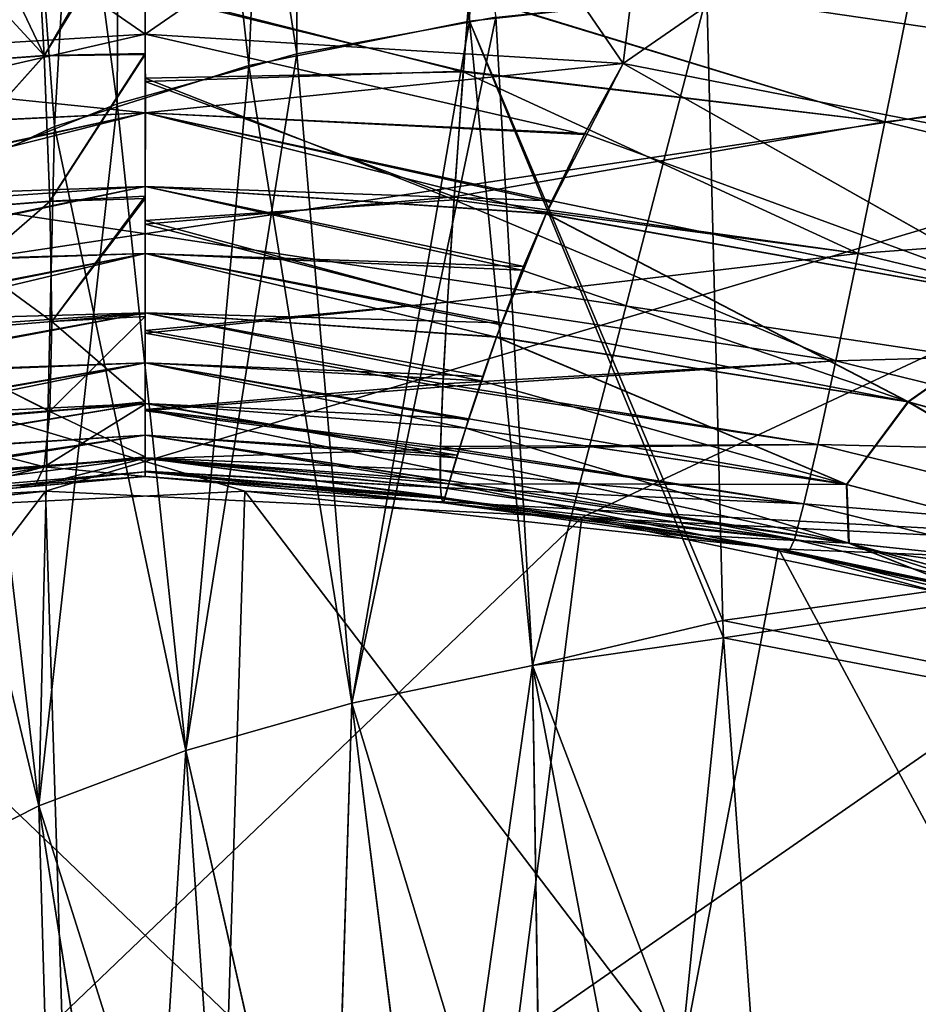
# Model space of a CAD drawing. Header units: metres. Extents: x -31 to 116, y -82 to 82.
# Tile 600 of 656: x -0.4 to 2.48, y 9.35 to 12.51. Entities that reach past the tile are written whole.
import ezdxf

# ---------------------------------------------------------------- set-up
doc = ezdxf.new("R2010")
doc.units = ezdxf.units.M
doc.layers.add('solid_80000000GA_10_1', color=7, linetype='CONTINUOUS')

msp = doc.modelspace()

# ---------------------------------------------------------------- linework, layer by layer
at = {"layer": 'solid_80000000GA_10_1'}
for points in [[(1.042107, 12.506246, -45.799316), (1.131919, 16.286356, -44.068001), (0.5, 16.15279, -43.80534)], [(1.042107, 12.506246, -45.799316), (1.805407, 12.591017, -45.99622), (1.131919, 16.286356, -44.068001)], [(0.487498, 12.400685, 45.552979), (-0.07115, 15.978861, 43.445126), (0.5, 16.160185, 43.801579)], [(0.332986, 12.363382, -45.465931), (0.5, 16.15279, -43.80534), (-0.07115, 15.971512, -43.44886)], [(0.332986, 12.363382, -45.465931), (1.042107, 12.506246, -45.799316), (0.5, 16.15279, -43.80534)], [(1.12712, 12.518915, 45.82888), (0.487498, 12.400685, 45.552979), (0.5, 16.160185, 43.801579)], [(-0.089912, 12.239778, 45.177486), (-0.564178, 15.755324, 43.005684), (-0.07115, 15.978861, 43.445126)], [(-0.291896, 12.167365, -45.008503), (-0.07115, 15.971512, -43.44886), (-0.564178, 15.748034, -43.009392)], [(-0.291896, 12.167365, -45.008503), (0.332986, 12.363382, -45.465931), (-0.07115, 15.971512, -43.44886)], [(0.487498, 12.400685, 45.552979), (-0.089912, 12.239778, 45.177486), (-0.07115, 15.978861, 43.445126)], [(-0.805816, 11.926123, -44.445541), (-0.291896, 12.167365, -45.008503), (-0.564178, 15.748034, -43.009392)], [(-0.089912, 12.239778, 45.177486), (-0.585309, 12.041821, 44.715534), (-0.564178, 15.755324, 43.005684)], [(0, 15.415252, 67.784035), (-12.6, 8.140638, 67.580978), (-12.6, 8.140638, 81.453682)], [(0, 15.415252, 81.302902), (0, 15.415252, 67.784035), (-12.6, 8.140638, 81.453682)], [(-1.262316, 14.686454, 81.548462), (0, 15.415252, 81.302902), (-12.6, 8.140638, 81.453682)], [(0, 15.415252, 67.784035), (-2.518871, 13.960981, 66.651321), (-12.6, 8.140638, 67.580978)], [(0, 15.415252, -67.784035), (-12.6, 8.140638, -67.580978), (-11.690118, 8.665959, -67.071724)], [(0, 15.415252, -81.302902), (-12.6, 8.140638, -81.453682), (-12.6, 8.140638, -67.580978)], [(0, 15.415252, -67.784035), (0, 15.415252, -81.302902), (-12.6, 8.140638, -67.580978)], [(-1.261851, 14.686722, -81.548378), (-12.6, 8.140638, -81.453682), (0, 15.415252, -81.302902)], [(0, 15.415252, -67.784035), (-11.690118, 8.665959, -67.071724), (-10.840557, 9.156453, -66.655121)], [(0, 15.415252, -67.784035), (-10.840557, 9.156453, -66.655121), (-2.518871, 13.960981, -66.651321)], [(12.6, 8.140638, 67.580978), (0, 15.415252, 67.784035), (0, 15.415252, 81.302902)], [(11.651099, 8.688487, 67.049789), (2.518857, 13.960989, 66.651329), (0, 15.415252, 67.784035)], [(12.6, 8.140638, 67.580978), (11.651099, 8.688487, 67.049789), (0, 15.415252, 67.784035)], [(1.261851, 14.686722, 81.548378), (12.6, 8.140638, 81.453682), (0, 15.415252, 81.302902)], [(12.6, 8.140638, 67.580978), (0, 15.415252, 81.302902), (12.6, 8.140638, 81.453682)], [(12.6, 8.140638, -81.453682), (1.262316, 14.686454, -81.548462), (0, 15.415252, -81.302902)], [(12.6, 8.140638, -81.453682), (0, 15.415252, -81.302902), (0, 15.415252, -67.784035)], [(12.6, 8.140638, -67.580978), (12.6, 8.140638, -81.453682), (0, 15.415252, -67.784035)], [(2.518857, 13.960989, -66.651329), (12.6, 8.140638, -67.580978), (0, 15.415252, -67.784035)], [(1.261851, 14.686722, 81.548378), (11.534207, 8.755975, 81.642868), (12.6, 8.140638, 81.453682)], [(1.261851, 14.686722, 81.548378), (2.492356, 13.97629, 81.746399), (11.534207, 8.755975, 81.642868)], [(11.53445, 8.755835, -81.64283), (2.492978, 13.975931, -81.74649), (1.262316, 14.686454, -81.548462)], [(12.6, 8.140638, -81.453682), (11.53445, 8.755835, -81.64283), (1.262316, 14.686454, -81.548462)], [(0, 12.464101, 63.869061), (-1.693192, 13.632355, 65.237106), (0, 14.60992, 65.99852)], [(0, 14.60992, -65.99852), (-1.693192, 13.632355, -65.237106), (-1.536331, 12.369422, -63.964466)], [(0, 12.464101, -63.869061), (0, 14.60992, -65.99852), (-1.536331, 12.369422, -63.964466)], [(1.536331, 12.369422, 63.964466), (0, 14.60992, 65.99852), (1.693192, 13.632355, 65.237106)], [(1.536331, 12.369422, 63.964466), (0, 12.464101, 63.869061), (0, 14.60992, 65.99852)], [(0, 12.464101, -63.869061), (1.693192, 13.632355, -65.237106), (0, 14.60992, -65.99852)], [(8.847297, 13.907166, 46.77626), (8.847297, 11.56588, 47.763874), (1.805407, 12.590949, 45.99625)], [(1.805407, 12.591017, -45.99622), (8.847297, 11.56588, -47.763874), (8.847297, 13.907166, -46.77626)], [(0, 12.464101, 63.869061), (-1.536331, 12.369422, 63.964466), (-1.693192, 13.632355, 65.237106)], [(0, 12.464101, -63.869061), (1.536331, 12.369422, -63.964466), (1.693192, 13.632355, -65.237106)], [(1.693192, 13.632355, -65.237106), (1.536331, 12.369422, -63.964466), (3.225205, 12.039973, -63.964466)], [(2.636547, 13.131124, 64.893204), (1.536331, 12.369422, 63.964466), (1.693192, 13.632355, 65.237106)], [(2.608963, 13.145873, -64.90226), (1.693192, 13.632355, -65.237106), (3.225205, 12.039973, -63.964466)], [(7.241869, 13.190468, -53.03809), (3.866617, 12.354743, -53.548256), (2.477596, 12.682309, -53.502098)], [(7.241869, 13.190468, 53.03809), (2.477598, 12.682308, 53.502098), (3.866621, 12.354742, 53.548256)], [(2.636547, 13.131124, 64.893204), (3.225205, 12.039973, 63.964466), (1.536331, 12.369422, 63.964466)], [(0.000385, 12.956584, 53.53606), (-0.354928, 12.926307, 53.514408), (-0.324721, 12.394484, 53.786079)], [(-0.001791, 12.941421, 53.541744), (0.000385, 12.956584, 53.53606), (-0.324721, 12.394484, 53.786079)], [(-0.773272, 12.362169, 53.740696), (-0.354928, 12.926307, 53.514408), (-0.570834, 12.910512, 53.496887)], [(-0.324721, 12.394484, 53.786079), (-0.354928, 12.926307, 53.514408), (-0.773272, 12.362169, 53.740696)], [(-0.570834, 12.910512, -53.496887), (-0.354928, 12.926307, -53.514408), (-0.324801, 12.396122, -53.785023)], [(-0.324801, 12.396122, -53.785023), (-0.354928, 12.926307, -53.514408), (0, 12.925157, -53.54837)], [(-0.324801, 12.396122, -53.785023), (0, 12.925157, -53.54837), (0, 12.402399, -53.81879)], [(0, 12.925137, 53.548397), (-0.001791, 12.941421, 53.541744), (-0.324721, 12.394484, 53.786079)], [(0, 12.398288, 53.821423), (0, 12.925137, 53.548397), (-0.324721, 12.394484, 53.786079)], [(0, 12.603647, -53.691994), (0, 12.402399, -53.81879), (0, 12.925157, -53.54837)], [(0, 12.596498, 53.695675), (0, 12.925137, 53.548397), (0, 12.398288, 53.821423)], [(-0.570834, 12.910512, -53.496887), (-0.324801, 12.396122, -53.785023), (-0.786924, 12.895485, -53.472206)], [(-0.786924, 12.895485, -53.472206), (-0.324801, 12.396122, -53.785023), (-0.773272, 12.36217, -53.740696)], [(2.377826, 12.182276, -53.74041), (1.041147, 12.58952, -53.630825), (2.477596, 12.682309, -53.502098)], [(2.377828, 12.182275, 53.74041), (2.477598, 12.682308, 53.502098), (1.041283, 12.591408, 53.629513)], [(2.377826, 12.182276, -53.74041), (2.477596, 12.682309, -53.502098), (3.866617, 12.354743, -53.548256)], [(3.866621, 12.354742, 53.548256), (2.477598, 12.682308, 53.502098), (2.377828, 12.182275, 53.74041)], [(0, 12.322702, -53.848919), (0, 12.402399, -53.81879), (0, 12.603647, -53.691994)], [(1.022526, 12.343323, -53.760288), (0, 12.322702, -53.848919), (0, 12.603647, -53.691994)], [(1.041147, 12.58952, -53.630825), (1.022526, 12.343323, -53.760288), (0, 12.603647, -53.691994)], [(0, 12.311751, 53.85577), (0, 12.596498, 53.695675), (0, 12.398288, 53.821423)], [(1.022634, 12.344886, 53.758968), (0, 12.596498, 53.695675), (0, 12.311751, 53.85577)], [(1.022634, 12.344886, 53.758968), (1.041283, 12.591408, 53.629513), (0, 12.596498, 53.695675)], [(2.377826, 12.182276, -53.74041), (1.022526, 12.343323, -53.760288), (1.041147, 12.58952, -53.630825)], [(2.377828, 12.182275, 53.74041), (1.041283, 12.591408, 53.629513), (1.022634, 12.344886, 53.758968)], [(1.856281, 10.579733, -46.827362), (1.805407, 12.591017, -45.99622), (1.042107, 12.506246, -45.799316)], [(1.245168, 10.434628, 46.713013), (1.12712, 12.518915, 45.82888), (1.805407, 12.590949, 45.99625)], [(1.245168, 10.434628, 46.713013), (1.805407, 12.590949, 45.99625), (1.856266, 10.579639, 46.827396)], [(1.856281, 10.579733, -46.827362), (8.847297, 11.56588, -47.763874), (1.805407, 12.591017, -45.99622)], [(1.856266, 10.579639, 46.827396), (1.805407, 12.590949, 45.99625), (8.847297, 11.56588, 47.763874)], [(4.937006, 12.564871, 82), (-4.937006, 12.564871, 82), (-8.412994, 10.558007, 82)], [(-0.320596, 10.995296, 82), (4.937006, 12.564871, 82), (-8.412994, 10.558007, 82)], [(4.937006, 12.564871, -82), (8.412994, 10.558007, -82), (-4.937006, 12.564871, -82)], [(0.320596, 10.995296, -82), (-4.937006, 12.564871, -82), (8.412994, 10.558007, -82)], [(0.320596, 10.995296, -82), (-1.402976, 10.910162, -82), (-4.937006, 12.564871, -82)], [(-0.320596, 10.995296, 82), (1.402976, 10.910162, 82), (4.937006, 12.564871, 82)], [(1.402976, 10.910162, 82), (8.412994, 10.558007, 82), (4.937006, 12.564871, 82)], [(0.66417, 10.31354, -46.486851), (1.042107, 12.506246, -45.799316), (0.332986, 12.363382, -45.465931)], [(0.664172, 10.313541, 46.486851), (0.487498, 12.400685, 45.552979), (1.12712, 12.518915, 45.82888)], [(0.66417, 10.31354, -46.486851), (1.245175, 10.434629, -46.713013), (1.042107, 12.506246, -45.799316)], [(1.245168, 10.434628, 46.713013), (0.664172, 10.313541, 46.486851), (1.12712, 12.518915, 45.82888)], [(1.859068, 10.523571, -46.849682), (1.856281, 10.579733, -46.827362), (1.042107, 12.506246, -45.799316)], [(1.245175, 10.434629, -46.713013), (1.859068, 10.523571, -46.849682), (1.042107, 12.506246, -45.799316)], [(0.000572, 12.211682, 63.597664), (-1.536331, 12.369422, 63.964466), (0, 12.464101, 63.869061)], [(-1.410848, 12.141664, -63.705666), (0, 12.464101, -63.869061), (-1.536331, 12.369422, -63.964466)], [(-1.410848, 12.141664, -63.705666), (-0.000572, 12.211682, -63.597664), (0, 12.464101, -63.869061)], [(-0.000572, 12.211682, -63.597664), (1.536331, 12.369422, -63.964466), (0, 12.464101, -63.869061)], [(1.410751, 12.141897, 63.705921), (0, 12.464101, 63.869061), (1.536331, 12.369422, 63.964466)], [(1.410751, 12.141897, 63.705921), (0.000572, 12.211682, 63.597664), (0, 12.464101, 63.869061)], [(-0.777374, 11.889871, -54.110203), (-0.324801, 12.396122, -53.785023), (-0.30613, 11.927474, -54.156712)], [(-0.773272, 12.36217, -53.740696), (-0.324801, 12.396122, -53.785023), (-0.777374, 11.889871, -54.110203)], [(-0.324721, 12.394484, 53.786079), (-0.773272, 12.362169, 53.740696), (-0.777374, 11.889871, 54.110203)], [(-0.324721, 12.394484, 53.786079), (-0.777374, 11.889871, 54.110203), (-0.306098, 11.926375, 54.157776)], [(-0.30613, 11.927474, -54.156712), (-0.324801, 12.396122, -53.785023), (0, 12.402399, -53.81879)], [(0, 12.398288, 53.821423), (-0.324721, 12.394484, 53.786079), (-0.306098, 11.926375, 54.157776)], [(-0.30613, 11.927474, -54.156712), (0, 12.402399, -53.81879), (0, 11.94311, -54.185913)], [(0, 11.936334, 54.192547), (0, 12.398288, 53.821423), (-0.306098, 11.926375, 54.157776)], [(0.130905, 10.161771, 46.177071), (-0.089912, 12.239778, 45.177486), (0.487498, 12.400685, 45.552979)], [(0, 12.322702, -53.848919), (0, 11.94311, -54.185913), (0, 12.402399, -53.81879)], [(0, 12.311751, 53.85577), (0, 12.398288, 53.821423), (0, 11.936334, 54.192547)], [(0.664172, 10.313541, 46.486851), (0.130905, 10.161771, 46.177071), (0.487498, 12.400685, 45.552979)], [(-1.41258, 12.145084, 63.709808), (-1.536331, 12.369422, 63.964466), (0.000572, 12.211682, 63.597664)], [(0.130897, 10.161768, -46.177063), (0.332986, 12.363382, -45.465931), (-0.291896, 12.167365, -45.008503)], [(-0.000572, 12.211682, -63.597664), (1.41258, 12.145084, -63.709808), (1.536331, 12.369422, -63.964466)], [(0.993536, 11.940938, 54.035885), (1.022634, 12.344886, 53.758968), (0, 12.311751, 53.85577)], [(0.130897, 10.161768, -46.177063), (0.66417, 10.31354, -46.486851), (0.332986, 12.363382, -45.465931)], [(2.377828, 12.182275, 53.74041), (1.022634, 12.344886, 53.758968), (0.993536, 11.940938, 54.035885)], [(1.410751, 12.141897, 63.705921), (1.536331, 12.369422, 63.964466), (1.288593, 11.887036, 63.370281)], [(2.90273, 11.59859, 63.369762), (1.288593, 11.887036, 63.370281), (1.536331, 12.369422, 63.964466)], [(1.536331, 12.369422, -63.964466), (1.41258, 12.145084, -63.709808), (2.903798, 11.598322, -63.369762)], [(3.225205, 12.039973, -63.964466), (1.536331, 12.369422, -63.964466), (2.903798, 11.598322, -63.369762)], [(3.225205, 12.039973, 63.964466), (2.90273, 11.59859, 63.369762), (1.536331, 12.369422, 63.964466)], [(2.377826, 12.182276, -53.74041), (3.866617, 12.354743, -53.548256), (3.705947, 11.864237, -53.784168)], [(3.705951, 11.864236, 53.784168), (3.866621, 12.354742, 53.548256), (2.377828, 12.182275, 53.74041)], [(1.022526, 12.343323, -53.760288), (0.99293, 11.932045, -54.043579), (0, 12.322702, -53.848919)], [(0, 11.86559, -54.20068), (0, 11.94311, -54.185913), (0, 12.322702, -53.848919)], [(0.99293, 11.932045, -54.043579), (0, 11.86559, -54.20068), (0, 12.322702, -53.848919)], [(2.291841, 11.759408, -54.032581), (0.99293, 11.932045, -54.043579), (1.022526, 12.343323, -53.760288)], [(2.291841, 11.759408, -54.032581), (1.022526, 12.343323, -53.760288), (2.377826, 12.182276, -53.74041)], [(0, 11.853667, 54.212063), (0, 12.311751, 53.85577), (0, 11.936334, 54.192547)], [(0.993536, 11.940938, 54.035885), (0, 12.311751, 53.85577), (0, 11.853667, 54.212063)], [(-0.341416, 9.983266, 45.791805), (-0.585309, 12.041821, 44.715534), (-0.089912, 12.239778, 45.177486)], [(0.130905, 10.161771, 46.177071), (-0.341416, 9.983266, 45.791805), (-0.089912, 12.239778, 45.177486)], [(-1.307182, 11.928506, 63.428818), (-1.41258, 12.145084, 63.709808), (0.000572, 12.211682, 63.597664)], [(-1.410848, 12.141664, -63.705666), (-1.304584, 11.922848, -63.420925), (-0.000572, 12.211682, -63.597664)], [(-1.307182, 11.928506, 63.428818), (0.000572, 12.211682, 63.597664), (-0.000182, 11.974912, 63.299324)], [(-1.304584, 11.922848, -63.420925), (-1.288509, 11.88704, -63.370274), (-0.000572, 12.211682, -63.597664)], [(-1.288509, 11.88704, -63.370274), (0.000182, 11.974912, -63.299324), (-0.000572, 12.211682, -63.597664)], [(-0.000572, 12.211682, -63.597664), (1.307182, 11.928506, -63.428818), (1.41258, 12.145084, -63.709808)], [(0.000182, 11.974912, -63.299324), (1.307182, 11.928506, -63.428818), (-0.000572, 12.211682, -63.597664)], [(1.288593, 11.887036, 63.370281), (-0.000182, 11.974912, 63.299324), (0.000572, 12.211682, 63.597664)], [(1.304681, 11.923046, 63.421204), (1.288593, 11.887036, 63.370281), (0.000572, 12.211682, 63.597664)], [(1.410751, 12.141897, 63.705921), (1.304681, 11.923046, 63.421204), (0.000572, 12.211682, 63.597664)], [(-0.341428, 9.98326, -45.791794), (-0.291896, 12.167365, -45.008503), (-0.805816, 11.926123, -44.445541)], [(-0.341428, 9.98326, -45.791794), (0.130897, 10.161768, -46.177063), (-0.291896, 12.167365, -45.008503)], [(2.291843, 11.759408, 54.032581), (2.377828, 12.182275, 53.74041), (0.993536, 11.940938, 54.035885)], [(2.291841, 11.759408, -54.032581), (2.377826, 12.182276, -53.74041), (3.705947, 11.864237, -53.784168)], [(3.705951, 11.864236, 53.784168), (2.377828, 12.182275, 53.74041), (2.291843, 11.759408, 54.032581)], [(1.410751, 12.141897, 63.705921), (1.288593, 11.887036, 63.370281), (1.304681, 11.923046, 63.421204)], [(1.41258, 12.145084, -63.709808), (1.307182, 11.928506, -63.428818), (2.903798, 11.598322, -63.369762)], [(-0.341416, 9.983266, 45.791805), (-0.740587, 9.782423, 45.340469), (-0.585309, 12.041821, 44.715534)], [(-1.288575, 11.887136, 63.370415), (-1.307182, 11.928506, 63.428818), (-0.000182, 11.974912, 63.299324)], [(-1.218875, 11.724102, 63.122086), (-1.288575, 11.887136, 63.370415), (-0.000182, 11.974912, 63.299324)], [(-1.288509, 11.88704, -63.370274), (-1.216093, 11.717326, -63.111061), (0.000182, 11.974912, -63.299324)], [(-1.218875, 11.724102, 63.122086), (-0.000182, 11.974912, 63.299324), (-0.000109, 11.759541, 62.978107)], [(-1.216093, 11.717326, -63.111061), (0.000109, 11.759541, -62.978107), (0.000182, 11.974912, -63.299324)], [(1.216545, 11.717343, 63.111164), (-0.000109, 11.759541, 62.978107), (-0.000182, 11.974912, 63.299324)], [(1.288593, 11.887036, 63.370281), (1.216545, 11.717343, 63.111164), (-0.000182, 11.974912, 63.299324)], [(0.000109, 11.759541, -62.978107), (1.211123, 11.705118, -63.091049), (0.000182, 11.974912, -63.299324)], [(0.000182, 11.974912, -63.299324), (1.211123, 11.705118, -63.091049), (1.288816, 11.887676, -63.371189)], [(0.000182, 11.974912, -63.299324), (1.288816, 11.887676, -63.371189), (1.307182, 11.928506, -63.428818)], [(-0.299802, 11.540428, -54.615013), (-0.30613, 11.927474, -54.156712), (0, 11.94311, -54.185913)], [(0, 11.936334, 54.192547), (-0.306098, 11.926375, 54.157776), (-0.299802, 11.540434, 54.615005)], [(-0.299802, 11.540428, -54.615013), (0, 11.94311, -54.185913), (0, 11.564839, -54.635708)], [(0, 11.556996, 54.647274), (0, 11.936334, 54.192547), (-0.299802, 11.540434, 54.615005)], [(0, 11.511786, -54.616718), (0, 11.564839, -54.635708), (0, 11.94311, -54.185913)], [(0, 11.511786, -54.616718), (0, 11.94311, -54.185913), (0, 11.86559, -54.20068)], [(0.971363, 11.602765, 54.364742), (0.993536, 11.940938, 54.035885), (0, 11.853667, 54.212063)], [(0, 11.853667, 54.212063), (0, 11.936334, 54.192547), (0, 11.556996, 54.647274)], [(2.291843, 11.759408, 54.032581), (0.993536, 11.940938, 54.035885), (0.971363, 11.602765, 54.364742)], [(-0.740602, 9.782413, -45.34045), (-0.341428, 9.98326, -45.791794), (-0.805816, 11.926123, -44.445541)], [(-0.306098, 11.926375, 54.157776), (-0.777374, 11.889871, 54.110203), (-0.799234, 11.498881, 54.566296)], [(-0.306098, 11.926375, 54.157776), (-0.799234, 11.498881, 54.566296), (-0.299802, 11.540434, 54.615005)], [(-0.777374, 11.889871, -54.110203), (-0.30613, 11.927474, -54.156712), (-0.299802, 11.540428, -54.615013)], [(0.99293, 11.932045, -54.043579), (0.971368, 11.6027, -54.365246), (0, 11.86559, -54.20068)], [(2.219741, 11.413762, -54.378616), (0.971368, 11.6027, -54.365246), (0.99293, 11.932045, -54.043579)], [(2.219741, 11.413762, -54.378616), (0.99293, 11.932045, -54.043579), (2.291841, 11.759408, -54.032581)], [(1.307182, 11.928506, -63.428818), (1.288816, 11.887676, -63.371189), (2.903798, 11.598322, -63.369762)], [(-0.777374, 11.889871, -54.110203), (-0.299802, 11.540428, -54.615013), (-0.799234, 11.498882, -54.566296)], [(1.288593, 11.887036, 63.370281), (1.129683, 11.49054, 62.70079), (1.216545, 11.717343, 63.111164)], [(2.451172, 11.282486, 62.700283), (1.129683, 11.49054, 62.70079), (1.288593, 11.887036, 63.370281)], [(1.288816, 11.887676, -63.371189), (1.211123, 11.705118, -63.091049), (2.453342, 11.282015, -62.700283)], [(2.90273, 11.59859, 63.369762), (2.451172, 11.282486, 62.700283), (1.288593, 11.887036, 63.370281)], [(2.903798, 11.598322, -63.369762), (1.288816, 11.887676, -63.371189), (2.453342, 11.282015, -62.700283)], [(0.971368, 11.6027, -54.365246), (0, 11.511786, -54.616718), (0, 11.86559, -54.20068)], [(0, 11.503366, 54.629223), (0, 11.853667, 54.212063), (0, 11.556996, 54.647274)], [(0.971363, 11.602765, 54.364742), (0, 11.853667, 54.212063), (0, 11.503366, 54.629223)], [(2.291841, 11.759408, -54.032581), (3.705947, 11.864237, -53.784168), (3.565316, 11.450628, -54.074966)], [(3.56532, 11.450627, 54.074966), (3.705951, 11.864236, 53.784168), (2.291843, 11.759408, 54.032581)], [(-1.145808, 11.536665, 62.79158), (-1.218875, 11.724102, 63.122086), (-0.000109, 11.759541, 62.978107)], [(-1.216093, 11.717326, -63.111061), (-1.143269, 11.529789, -62.778301), (0.000109, 11.759541, -62.978107)], [(-1.145808, 11.536665, 62.79158), (-0.000109, 11.759541, 62.978107), (0.000159, 11.568868, 62.636902)], [(-1.143269, 11.529789, -62.778301), (-1.128904, 11.490637, -62.700829), (0.000109, 11.759541, -62.978107)], [(-1.128904, 11.490637, -62.700829), (-0.000159, 11.568868, -62.636902), (0.000109, 11.759541, -62.978107)], [(-0.000159, 11.568868, -62.636902), (1.145808, 11.536665, -62.79158), (0.000109, 11.759541, -62.978107)], [(1.129683, 11.49054, 62.70079), (0.000159, 11.568868, 62.636902), (-0.000109, 11.759541, 62.978107)], [(1.144018, 11.529621, 62.77813), (1.129683, 11.49054, 62.70079), (-0.000109, 11.759541, 62.978107)], [(1.216545, 11.717343, 63.111164), (1.144018, 11.529621, 62.77813), (-0.000109, 11.759541, 62.978107)], [(0.000109, 11.759541, -62.978107), (1.145808, 11.536665, -62.79158), (1.211123, 11.705118, -63.091049)], [(2.219743, 11.413762, 54.378616), (2.291843, 11.759408, 54.032581), (0.971363, 11.602765, 54.364742)], [(2.219741, 11.413762, -54.378616), (2.291841, 11.759408, -54.032581), (3.565316, 11.450628, -54.074966)], [(3.56532, 11.450627, 54.074966), (2.291843, 11.759408, 54.032581), (2.219743, 11.413762, 54.378616)], [(1.216545, 11.717343, 63.111164), (1.129683, 11.49054, 62.70079), (1.144018, 11.529621, 62.77813)], [(1.211123, 11.705118, -63.091049), (1.145808, 11.536665, -62.79158), (2.453342, 11.282015, -62.700283)], [(0.956283, 11.330953, 54.750687), (0.971363, 11.602765, 54.364742), (0, 11.503366, 54.629223)], [(0.971368, 11.6027, -54.365246), (0.956713, 11.339673, -54.735962), (0, 11.511786, -54.616718)], [(2.219743, 11.413762, 54.378616), (0.971363, 11.602765, 54.364742), (0.956283, 11.330953, 54.750687)], [(2.219741, 11.413762, -54.378616), (0.956713, 11.339673, -54.735962), (0.971368, 11.6027, -54.365246)], [(2.90273, 11.59859, 63.369762), (3.738994, 10.923491, 62.700283), (2.451172, 11.282486, 62.700283)], [(2.903798, 11.598322, -63.369762), (2.453342, 11.282015, -62.700283), (3.742541, 10.922276, -62.700283)], [(-1.128921, 11.490732, 62.701019), (-1.145808, 11.536665, 62.79158), (0.000159, 11.568868, 62.636902)], [(-1.086714, 11.37018, 62.439369), (-1.128921, 11.490732, 62.701019), (0.000159, 11.568868, 62.636902)], [(-1.128904, 11.490637, -62.700829), (-1.084639, 11.364066, -62.424999), (-0.000159, 11.568868, -62.636902)], [(-1.086714, 11.37018, 62.439369), (0.000159, 11.568868, 62.636902), (-0.00016, 11.407723, 62.284855)], [(-1.084639, 11.364066, -62.424999), (0.00016, 11.407723, -62.284855), (-0.000159, 11.568868, -62.636902)], [(0, 11.556996, 54.647274), (-0.299802, 11.540434, 54.615005), (-0.306098, 11.252297, 55.1394)], [(0, 11.274804, 55.167912), (0, 11.556996, 54.647274), (-0.306098, 11.252297, 55.1394)], [(-0.299802, 11.540428, -54.615013), (0, 11.564839, -54.635708), (0, 11.282015, -55.150879)], [(1.085049, 11.363963, 62.424854), (-0.00016, 11.407723, 62.284855), (0.000159, 11.568868, 62.636902)], [(-0.000159, 11.568868, -62.636902), (1.129076, 11.491158, -62.701878), (1.145808, 11.536665, -62.79158)], [(-0.000159, 11.568868, -62.636902), (1.080005, 11.350207, -62.391983), (1.129076, 11.491158, -62.701878)], [(0.00016, 11.407723, -62.284855), (1.080005, 11.350207, -62.391983), (-0.000159, 11.568868, -62.636902)], [(0, 11.257765, -55.097778), (0, 11.282015, -55.150879), (0, 11.564839, -54.635708)], [(0, 11.257765, -55.097778), (0, 11.564839, -54.635708), (0, 11.511786, -54.616718)], [(0, 11.252895, 55.110073), (0, 11.556996, 54.647274), (0, 11.274804, 55.167912)], [(0, 11.252895, 55.110073), (0, 11.503366, 54.629223), (0, 11.556996, 54.647274)], [(1.129683, 11.49054, 62.70079), (1.085049, 11.363963, 62.424854), (0.000159, 11.568868, 62.636902)], [(1.856266, 10.579639, 46.827396), (8.847297, 11.56588, 47.763874), (8.847297, 9.187693, 48.658989)], [(1.859068, 10.523571, -46.849682), (8.847297, 11.56588, -47.763874), (1.856281, 10.579733, -46.827362)], [(1.859068, 10.523571, -46.849682), (8.847297, 9.187693, -48.658989), (8.847297, 11.56588, -47.763874)], [(-0.299802, 11.540434, 54.615005), (-0.799234, 11.498881, 54.566296), (-0.306098, 11.252297, 55.1394)], [(-0.799234, 11.498882, -54.566296), (-0.299802, 11.540428, -54.615013), (-0.30613, 11.251691, -55.140823)], [(-0.30613, 11.251691, -55.140823), (-0.299802, 11.540428, -54.615013), (0, 11.282015, -55.150879)], [(1.145808, 11.536665, -62.79158), (1.129076, 11.491158, -62.701878), (2.453342, 11.282015, -62.700283)], [(-0.799234, 11.498882, -54.566296), (-0.30613, 11.251691, -55.140823), (-0.837995, 11.206173, -55.089924)], [(-0.306098, 11.252297, 55.1394), (-0.799234, 11.498881, 54.566296), (-0.837995, 11.206173, 55.089924)], [(0.956713, 11.339673, -54.735962), (0, 11.257765, -55.097778), (0, 11.511786, -54.616718)], [(0.956283, 11.330953, 54.750687), (0, 11.503366, 54.629223), (0, 11.252895, 55.110073)], [(1.129683, 11.49054, 62.70079), (1.030132, 11.197828, 61.975227), (1.085049, 11.363963, 62.424854)], [(2.254049, 11.016732, 61.974766), (1.030132, 11.197828, 61.975227), (1.129683, 11.49054, 62.70079)], [(1.080005, 11.350207, -62.391983), (2.255598, 11.016416, -61.974766), (1.129076, 11.491158, -62.701878)], [(2.255598, 11.016416, -61.974766), (2.453342, 11.282015, -62.700283), (1.129076, 11.491158, -62.701878)], [(2.451172, 11.282486, 62.700283), (2.254049, 11.016732, 61.974766), (1.129683, 11.49054, 62.70079)], [(2.219741, 11.413762, -54.378616), (3.565316, 11.450628, -54.074966), (3.444638, 11.113908, -54.420662)], [(3.444641, 11.113907, 54.420662), (3.56532, 11.450627, 54.074966), (2.219743, 11.413762, 54.378616)], [(-1.040078, 11.228147, 62.067791), (-1.086714, 11.37018, 62.439369), (-0.00016, 11.407723, 62.284855)], [(-1.084639, 11.364066, -62.424999), (-1.038561, 11.223361, -62.053585), (0.00016, 11.407723, -62.284855)], [(-1.040078, 11.228147, 62.067791), (-0.00016, 11.407723, 62.284855), (-0.000081, 11.276567, 61.924942)], [(-1.038561, 11.223361, -62.053585), (-1.030473, 11.197795, -61.975224), (0.00016, 11.407723, -62.284855)], [(-1.030473, 11.197795, -61.975224), (0.000081, 11.276567, -61.924942), (0.00016, 11.407723, -62.284855)], [(1.030132, 11.197828, 61.975227), (-0.000081, 11.276567, 61.924942), (-0.00016, 11.407723, 62.284855)], [(1.038353, 11.223392, 62.053623), (1.030132, 11.197828, 61.975227), (-0.00016, 11.407723, 62.284855)], [(1.085049, 11.363963, 62.424854), (1.038353, 11.223392, 62.053623), (-0.00016, 11.407723, 62.284855)], [(0.000081, 11.276567, -61.924942), (1.040078, 11.228147, -62.067791), (0.00016, 11.407723, -62.284855)], [(0.00016, 11.407723, -62.284855), (1.040078, 11.228147, -62.067791), (1.080005, 11.350207, -62.391983)], [(2.161527, 11.145337, 54.778515), (2.219743, 11.413762, 54.378616), (0.956283, 11.330953, 54.750687)], [(2.161525, 11.145337, -54.778515), (0.956713, 11.339673, -54.735962), (2.219741, 11.413762, -54.378616)], [(2.161525, 11.145337, -54.778515), (2.219741, 11.413762, -54.378616), (3.444638, 11.113908, -54.420662)], [(3.444641, 11.113907, 54.420662), (2.219743, 11.413762, 54.378616), (2.161527, 11.145337, 54.778515)], [(1.085049, 11.363963, 62.424854), (1.030132, 11.197828, 61.975227), (1.038353, 11.223392, 62.053623)], [(0.956713, 11.339673, -54.735962), (0.948964, 11.138811, -55.17173), (0, 11.257765, -55.097778)], [(0.948786, 11.131543, 55.192032), (0.956283, 11.330953, 54.750687), (0, 11.252895, 55.110073)], [(2.161527, 11.145337, 54.778515), (0.956283, 11.330953, 54.750687), (0.948786, 11.131543, 55.192032)], [(2.161525, 11.145337, -54.778515), (0.948964, 11.138811, -55.17173), (0.956713, 11.339673, -54.735962)], [(1.080005, 11.350207, -62.391983), (1.040078, 11.228147, -62.067791), (2.255598, 11.016416, -61.974766)], [(-1.030486, 11.197848, 61.975388), (-1.040078, 11.228147, 62.067791), (-0.000081, 11.276567, 61.924942)], [(-1.004504, 11.113617, 61.679512), (-1.030486, 11.197848, 61.975388), (-0.000081, 11.276567, 61.924942)], [(-1.030473, 11.197795, -61.975224), (-1.00353, 11.110414, -61.666756), (0.000081, 11.276567, -61.924942)], [(-1.004504, 11.113617, 61.679512), (-0.000081, 11.276567, 61.924942), (0.000019, 11.174768, 61.559166)], [(-1.00353, 11.110414, -61.666756), (-0.000019, 11.174768, -61.559166), (0.000081, 11.276567, -61.924942)], [(0, 11.274804, 55.167912), (-0.306098, 11.252297, 55.1394), (-0.324721, 11.073495, 55.70977)], [(0, 11.100845, 55.734428), (0, 11.274804, 55.167912), (-0.324721, 11.073495, 55.70977)], [(-0.30613, 11.251691, -55.140823), (0, 11.282015, -55.150879), (0, 11.105542, -55.711742)], [(1.002812, 11.110525, 61.666935), (0.000019, 11.174768, 61.559166), (-0.000081, 11.276567, 61.924942)], [(1.030132, 11.197828, 61.975227), (1.002812, 11.110525, 61.666935), (-0.000081, 11.276567, 61.924942)], [(-0.000019, 11.174768, -61.559166), (1.000926, 11.101837, -61.631889), (0.000081, 11.276567, -61.924942)], [(0, 11.101836, -55.64233), (0, 11.105542, -55.711742), (0, 11.282015, -55.150879)], [(0, 11.101836, -55.64233), (0, 11.282015, -55.150879), (0, 11.257765, -55.097778)], [(0, 11.098938, 55.658043), (0, 11.274804, 55.167912), (0, 11.100845, 55.734428)], [(0, 11.098938, 55.658043), (0, 11.252895, 55.110073), (0, 11.274804, 55.167912)], [(0.000081, 11.276567, -61.924942), (1.030574, 11.198129, -61.976273), (1.040078, 11.228147, -62.067791)], [(0.000081, 11.276567, -61.924942), (1.000926, 11.101837, -61.631889), (1.030574, 11.198129, -61.976273)], [(2.451172, 11.282486, 62.700283), (3.450081, 10.70262, 61.974766), (2.254049, 11.016732, 61.974766)], [(2.255598, 11.016416, -61.974766), (3.451845, 10.702051, -61.974766), (2.453342, 11.282015, -62.700283)], [(2.451172, 11.282486, 62.700283), (3.738994, 10.923491, 62.700283), (3.450081, 10.70262, 61.974766)], [(3.451845, 10.702051, -61.974766), (3.742541, 10.922276, -62.700283), (2.453342, 11.282015, -62.700283)], [(-0.306098, 11.252297, 55.1394), (-0.837995, 11.206173, 55.089924), (-0.324721, 11.073495, 55.70977)], [(-0.837995, 11.206173, -55.089924), (-0.30613, 11.251691, -55.140823), (-0.324802, 11.073098, -55.711685)], [(-0.324802, 11.073098, -55.711685), (-0.30613, 11.251691, -55.140823), (0, 11.105542, -55.711742)], [(0.947955, 11.063118, -55.420757), (0, 11.101836, -55.64233), (0, 11.257765, -55.097778)], [(0.948964, 11.138811, -55.17173), (0.947955, 11.063118, -55.420757), (0, 11.257765, -55.097778)], [(0.948786, 11.131543, 55.192032), (0, 11.252895, 55.110073), (0, 11.098938, 55.658043)], [(-0.837995, 11.206173, -55.089924), (-0.324802, 11.073098, -55.711685), (-0.891944, 11.023744, -55.658627)], [(-0.324721, 11.073495, 55.70977), (-0.837995, 11.206173, 55.089924), (-0.891944, 11.023744, 55.658627)], [(1.040078, 11.228147, -62.067791), (1.030574, 11.198129, -61.976273), (2.255598, 11.016416, -61.974766)], [(-0.97905, 11.028788, 61.275322), (-1.004504, 11.113617, 61.679512), (0.000019, 11.174768, 61.559166)], [(-1.00353, 11.110414, -61.666756), (-0.978563, 11.027133, -61.265419), (-0.000019, 11.174768, -61.559166)], [(-0.97905, 11.028788, 61.275322), (0.000019, 11.174768, 61.559166), (0.000016, 11.101335, 61.186043)], [(-0.978563, 11.027133, -61.265419), (-0.976018, 11.018474, -61.211479), (-0.000019, 11.174768, -61.559166)], [(-0.976018, 11.018474, -61.211479), (-0.000016, 11.101335, -61.186043), (-0.000019, 11.174768, -61.559166)], [(-0.000019, 11.174768, -61.559166), (0.97905, 11.028788, -61.275322), (1.000926, 11.101837, -61.631889)], [(-0.000016, 11.101335, -61.186043), (0.97905, 11.028788, -61.275322), (-0.000019, 11.174768, -61.559166)], [(0.975483, 11.01852, 61.211475), (0.000016, 11.101335, 61.186043), (0.000019, 11.174768, 61.559166)], [(0.977983, 11.027206, 61.265545), (0.975483, 11.01852, 61.211475), (0.000019, 11.174768, 61.559166)], [(1.002812, 11.110525, 61.666935), (0.977983, 11.027206, 61.265545), (0.000019, 11.174768, 61.559166)], [(1.030132, 11.197828, 61.975227), (0.975483, 11.01852, 61.211475), (1.002812, 11.110525, 61.666935)], [(2.254049, 11.016732, 61.974766), (0.975483, 11.01852, 61.211475), (1.030132, 11.197828, 61.975227)], [(1.000926, 11.101837, -61.631889), (2.262241, 10.827758, -61.211105), (1.030574, 11.198129, -61.976273)], [(2.262241, 10.827758, -61.211105), (2.255598, 11.016416, -61.974766), (1.030574, 11.198129, -61.976273)], [(2.117195, 10.954134, 55.232277), (2.161527, 11.145337, 54.778515), (0.948786, 11.131543, 55.192032)], [(2.117193, 10.954135, -55.232277), (0.948964, 11.138811, -55.17173), (2.161525, 11.145337, -54.778515)], [(2.117193, 10.954135, -55.232277), (2.161525, 11.145337, -54.778515), (3.343912, 10.854074, -54.821251)], [(3.343915, 10.854073, 54.821251), (2.161527, 11.145337, 54.778515), (2.117195, 10.954134, 55.232277)], [(2.161525, 11.145337, -54.778515), (3.444638, 11.113908, -54.420662), (3.343912, 10.854074, -54.821251)], [(3.343915, 10.854073, 54.821251), (3.444641, 11.113907, 54.420662), (2.161527, 11.145337, 54.778515)], [(0.949081, 11.007023, 55.688362), (0.948786, 11.131543, 55.192032), (0, 11.098938, 55.658043)], [(2.117193, 10.954135, -55.232277), (0.947955, 11.063118, -55.420757), (0.948964, 11.138811, -55.17173)], [(2.117195, 10.954134, 55.232277), (0.948786, 11.131543, 55.192032), (0.949081, 11.007023, 55.688362)], [(1.002812, 11.110525, 61.666935), (0.975483, 11.01852, 61.211475), (0.977983, 11.027206, 61.265545)], [(-0.976022, 11.018496, 61.211613), (-0.97905, 11.028788, 61.275322), (0.000016, 11.101335, 61.186043)], [(-0.963771, 10.976176, 60.857574), (-0.976022, 11.018496, 61.211613), (0.000016, 11.101335, 61.186043)], [(-0.976018, 11.018474, -61.211479), (-0.963628, 10.975705, -60.851936), (-0.000016, 11.101335, -61.186043)], [(-0.963771, 10.976176, 60.857574), (0.000016, 11.101335, 61.186043), (-0.000103, 11.056912, 60.808468)], [(-0.963628, 10.975705, -60.851936), (0.000103, 11.056912, -60.808468), (-0.000016, 11.101335, -61.186043)], [(0, 11.100845, 55.734428), (-0.354933, 11.010965, 56.303673), (0.000001, 11.042018, 56.324993)], [(0, 11.100845, 55.734428), (-0.324721, 11.073495, 55.70977), (-0.354933, 11.010965, 56.303673)], [(-0.324802, 11.073098, -55.711685), (0, 11.105542, -55.711742), (0, 11.042122, -56.296577)], [(0.963357, 10.975732, 60.851974), (-0.000103, 11.056912, 60.808468), (0.000016, 11.101335, 61.186043)], [(-0.000016, 11.101335, -61.186043), (0.976049, 11.018586, -61.212204), (0.97905, 11.028788, -61.275322)], [(-0.000016, 11.101335, -61.186043), (0.963022, 10.973545, -60.825119), (0.976049, 11.018586, -61.212204)], [(0.000103, 11.056912, -60.808468), (0.963022, 10.973545, -60.825119), (-0.000016, 11.101335, -61.186043)], [(0, 11.059132, -55.953915), (0, 11.042122, -56.296577), (0, 11.105542, -55.711742)], [(0, 11.059132, -55.953915), (0, 11.105542, -55.711742), (0, 11.101836, -55.64233)], [(0.949075, 11.007343, -55.686874), (0, 11.059132, -55.953915), (0, 11.101836, -55.64233)], [(0.947955, 11.063118, -55.420757), (0.949075, 11.007343, -55.686874), (0, 11.101836, -55.64233)], [(0, 11.057319, 55.974609), (0, 11.100845, 55.734428), (0.000001, 11.042018, 56.324993)], [(0, 11.057319, 55.974609), (0, 11.098938, 55.658043), (0, 11.100845, 55.734428)], [(0.949081, 11.007023, 55.688362), (0, 11.098938, 55.658043), (0, 11.057319, 55.974609)], [(0.975483, 11.01852, 61.211475), (0.963357, 10.975732, 60.851974), (0.000016, 11.101335, 61.186043)], [(1.000926, 11.101837, -61.631889), (0.97905, 11.028788, -61.275322), (2.262241, 10.827758, -61.211105)], [(-0.963771, 10.976176, 60.857574), (-0.000103, 11.056912, 60.808468), (0.000001, 11.042018, 60.428932)], [(-0.963628, 10.975705, -60.851936), (-0.958713, 10.958141, -60.428932), (0.000103, 11.056912, -60.808468)], [(-0.324721, 11.073495, 55.70977), (-0.891944, 11.023744, 55.658627), (-0.958713, 10.958141, 56.24847)], [(-0.324721, 11.073495, 55.70977), (-0.958713, 10.958141, 56.24847), (-0.65725, 10.984516, 56.280773)], [(0.000103, 11.056912, -60.808468), (-0.958713, 10.958141, -60.428932), (-0.000001, 11.042018, -60.428932)], [(-0.891944, 11.023744, -55.658627), (-0.324802, 11.073098, -55.711685), (-0.354933, 11.010965, -56.303673)], [(-0.324721, 11.073495, 55.70977), (-0.65725, 10.984516, 56.280773), (-0.354933, 11.010965, 56.303673)], [(-0.354933, 11.010965, -56.303673), (-0.324802, 11.073098, -55.711685), (-0.000001, 11.042018, -56.326954)], [(-0.324802, 11.073098, -55.711685), (0.000166, 11.042032, -56.31076), (-0.000001, 11.042018, -56.326954)], [(-0.324802, 11.073098, -55.711685), (0, 11.042122, -56.296577), (0.000166, 11.042032, -56.31076)], [(-0.000103, 11.056912, 60.808468), (0.958713, 10.958141, 60.428932), (0.000001, 11.042018, 60.428932)], [(0.963357, 10.975732, 60.851974), (0.958713, 10.958141, 60.428932), (-0.000103, 11.056912, 60.808468)], [(0.000103, 11.056912, -60.808468), (-0.000001, 11.042018, -60.428932), (0.963022, 10.973545, -60.825119)], [(0.952548, 10.971346, -55.980644), (0, 11.042122, -56.296577), (0, 11.059132, -55.953915)], [(0.949075, 11.007343, -55.686874), (0.952548, 10.971346, -55.980644), (0, 11.059132, -55.953915)], [(0.952531, 10.971386, 55.979698), (0, 11.057319, 55.974609), (0.000001, 11.042018, 56.324993)], [(0.952531, 10.971386, 55.979698), (0.949081, 11.007023, 55.688362), (0, 11.057319, 55.974609)], [(2.086746, 10.840153, -55.739899), (0.949075, 11.007343, -55.686874), (0.947955, 11.063118, -55.420757)], [(2.086746, 10.840153, -55.739899), (0.947955, 11.063118, -55.420757), (2.117193, 10.954135, -55.232277)], [(-0.963771, 10.976176, 60.857574), (0.000001, 11.042018, 60.428932), (-0.958713, 10.958141, 60.428932)], [(-0.958713, 10.958141, -56.24847), (-0.65725, 10.984516, -56.280773), (-0.000001, 11.042018, -60.428932)], [(-0.958713, 10.958141, -60.428932), (-0.958713, 10.958141, -56.24847), (-0.000001, 11.042018, -60.428932)], [(0.000001, 11.042018, 60.428932), (0.000001, 11.042018, 56.324993), (-0.958713, 10.958141, 60.428932)], [(-0.354933, 11.010965, 56.303673), (-0.958713, 10.958141, 60.428932), (0.000001, 11.042018, 56.324993)], [(-0.891944, 11.023744, -55.658627), (-0.354933, 11.010965, -56.303673), (-0.65725, 10.984516, -56.280773)], [(-0.65725, 10.984516, -56.280773), (-0.354933, 11.010965, -56.303673), (-0.000001, 11.042018, -60.428932)], [(-0.000001, 11.042018, -60.428932), (-0.354933, 11.010965, -56.303673), (-0.000001, 11.042018, -56.326954)], [(0.958713, 10.958141, -56.305378), (-0.000001, 11.042018, -56.326954), (0.000166, 11.042032, -56.31076)], [(0.958713, 10.958141, -60.428932), (-0.000001, 11.042018, -60.428932), (-0.000001, 11.042018, -56.326954)], [(0.958713, 10.958141, -56.305378), (0.958713, 10.958141, -60.428932), (-0.000001, 11.042018, -56.326954)], [(0.963022, 10.973545, -60.825119), (-0.000001, 11.042018, -60.428932), (0.958713, 10.958141, -60.428932)], [(0.958713, 10.958141, -56.305378), (0.000166, 11.042032, -56.31076), (0, 11.042122, -56.296577)], [(0.952548, 10.971346, -55.980644), (0.958713, 10.958141, -56.305378), (0, 11.042122, -56.296577)], [(0.958713, 10.958141, 56.305378), (0.000001, 11.042018, 56.324993), (0.000001, 11.042018, 60.428932)], [(0.952531, 10.971386, 55.979698), (0.000001, 11.042018, 56.324993), (0.958713, 10.958141, 56.305378)], [(0.958713, 10.958141, 60.428932), (0.958713, 10.958141, 56.305378), (0.000001, 11.042018, 60.428932)], [(0.975483, 11.01852, 61.211475), (1.802487, 10.851315, 60.428932), (0.958713, 10.958141, 60.428932)], [(0.975483, 11.01852, 61.211475), (0.958713, 10.958141, 60.428932), (0.963357, 10.975732, 60.851974)], [(0.963022, 10.973545, -60.825119), (1.802487, 10.851315, -60.428932), (0.976049, 11.018586, -61.212204)], [(2.26113, 10.82799, 61.211105), (1.802487, 10.851315, 60.428932), (0.975483, 11.01852, 61.211475)], [(2.254049, 11.016732, 61.974766), (2.26113, 10.82799, 61.211105), (0.975483, 11.01852, 61.211475)], [(0.97905, 11.028788, -61.275322), (0.976049, 11.018586, -61.212204), (2.262241, 10.827758, -61.211105)], [(0.976049, 11.018586, -61.212204), (1.802487, 10.851315, -60.428932), (2.262241, 10.827758, -61.211105)], [(2.254049, 11.016732, 61.974766), (3.450081, 10.70262, 61.974766), (2.26113, 10.82799, 61.211105)], [(2.262241, 10.827758, -61.211105), (3.451845, 10.702051, -61.974766), (2.255598, 11.016416, -61.974766)], [(-2.035612, 10.810007, 82), (-0.320596, 10.995296, 82), (-8.412994, 10.558007, 82)], [(-1.721159, 9.154608, 80.315002), (-0.320596, 10.995296, 82), (-2.035612, 10.810007, 82)], [(-1.721159, 9.154608, 80.315002), (-0.267873, 9.311148, 80.315002), (-0.320596, 10.995296, 82)], [(0.267873, 9.311148, -80.315002), (-1.402976, 10.910162, -82), (0.320596, 10.995296, -82)], [(-0.354933, 11.010965, 56.303673), (-0.65725, 10.984516, 56.280773), (-0.958713, 10.958141, 60.428932)], [(-0.267873, 9.311148, 80.315002), (1.402976, 10.910162, 82), (-0.320596, 10.995296, 82)], [(0.267873, 9.311148, -80.315002), (0.320596, 10.995296, -82), (1.721159, 9.154608, -80.315002)], [(2.035612, 10.810007, -82), (0.320596, 10.995296, -82), (8.412994, 10.558007, -82)], [(1.721159, 9.154608, -80.315002), (0.320596, 10.995296, -82), (2.035612, 10.810007, -82)], [(2.086746, 10.840153, -55.739899), (0.952548, 10.971346, -55.980644), (0.949075, 11.007343, -55.686874)], [(2.086748, 10.840153, 55.739899), (0.949081, 11.007023, 55.688362), (0.952531, 10.971386, 55.979698)], [(2.086748, 10.840153, 55.739899), (2.117195, 10.954134, 55.232277), (0.949081, 11.007023, 55.688362)], [(2.086748, 10.840153, 55.739899), (0.952531, 10.971386, 55.979698), (0.958713, 10.958141, 56.305378)], [(2.070169, 10.803444, -56.301407), (0.958713, 10.958141, -56.305378), (0.952548, 10.971346, -55.980644)], [(2.070169, 10.803444, -56.301407), (0.952548, 10.971346, -55.980644), (2.086746, 10.840153, -55.739899)], [(0.963022, 10.973545, -60.825119), (0.958713, 10.958141, -60.428932), (1.802487, 10.851315, -60.428932)], [(2.070169, 10.803444, -56.301407), (0.958713, 10.958141, -60.428932), (0.958713, 10.958141, -56.305378)], [(1.802487, 10.851315, -60.428932), (0.958713, 10.958141, -60.428932), (2.070169, 10.803444, -56.301407)], [(1.802487, 10.851315, 60.428932), (0.958713, 10.958141, 56.305378), (0.958713, 10.958141, 60.428932)], [(1.802487, 10.851315, 60.428932), (2.070171, 10.803444, 56.301407), (0.958713, 10.958141, 56.305378)], [(2.086748, 10.840153, 55.739899), (0.958713, 10.958141, 56.305378), (2.070171, 10.803444, 56.301407)], [(2.086746, 10.840153, -55.739899), (2.117193, 10.954135, -55.232277), (3.263139, 10.671127, -55.276741)], [(3.263142, 10.671126, 55.276741), (2.117195, 10.954134, 55.232277), (2.086748, 10.840153, 55.739899)], [(2.117193, 10.954135, -55.232277), (3.343912, 10.854074, -54.821251), (3.263139, 10.671127, -55.276741)], [(3.263142, 10.671126, 55.276741), (3.343915, 10.854073, 54.821251), (2.117195, 10.954134, 55.232277)], [(-1.19201, 9.238417, -80.315002), (-1.402976, 10.910162, -82), (0.267873, 9.311148, -80.315002)], [(-0.267873, 9.311148, 80.315002), (1.19201, 9.238417, 80.315002), (1.402976, 10.910162, 82)], [(1.19201, 9.238417, 80.315002), (3.091639, 10.556595, 82), (1.402976, 10.910162, 82)], [(1.402976, 10.910162, 82), (3.091639, 10.556595, 82), (8.412994, 10.558007, 82)], [(2.635485, 10.679617, -60.428932), (1.802487, 10.851315, -60.428932), (2.070169, 10.803444, -56.301407)], [(2.262241, 10.827758, -61.211105), (1.802487, 10.851315, -60.428932), (2.635485, 10.679617, -60.428932)], [(1.802487, 10.851315, 60.428932), (2.635485, 10.679617, 60.428932), (2.070171, 10.803444, 56.301407)], [(2.26113, 10.82799, 61.211105), (2.635485, 10.679617, 60.428932), (1.802487, 10.851315, 60.428932)], [(2.070169, 10.803444, -56.301407), (2.086746, 10.840153, -55.739899), (3.202318, 10.565068, -55.787125)], [(3.202321, 10.565067, 55.787125), (2.086748, 10.840153, 55.739899), (2.070171, 10.803444, 56.301407)], [(2.086746, 10.840153, -55.739899), (3.263139, 10.671127, -55.276741), (3.202318, 10.565068, -55.787125)], [(3.202321, 10.565067, 55.787125), (3.263142, 10.671126, 55.276741), (2.086748, 10.840153, 55.739899)], [(2.26113, 10.82799, 61.211105), (3.515194, 10.488159, 61.211105), (2.635485, 10.679617, 60.428932)], [(3.450081, 10.70262, 61.974766), (3.515194, 10.488159, 61.211105), (2.26113, 10.82799, 61.211105)], [(2.262241, 10.827758, -61.211105), (2.635485, 10.679617, -60.428932), (3.452728, 10.444074, -60.428932)], [(2.262241, 10.827758, -61.211105), (3.452728, 10.444074, -60.428932), (3.516234, 10.48781, -61.211105)], [(2.262241, 10.827758, -61.211105), (3.516234, 10.48781, -61.211105), (3.451845, 10.702051, -61.974766)], [(1.721159, 9.154608, -80.315002), (2.035612, 10.810007, -82), (3.132065, 8.772651, -80.315002)], [(3.700524, 10.35883, -82), (2.035612, 10.810007, -82), (8.412994, 10.558007, -82)], [(3.132065, 8.772651, -80.315002), (2.035612, 10.810007, -82), (3.700524, 10.35883, -82)], [(2.070169, 10.803444, -56.301407), (3.202318, 10.565068, -55.787125), (3.16142, 10.535912, -56.352417)], [(2.635485, 10.679617, -60.428932), (2.070169, 10.803444, -56.301407), (3.16142, 10.535912, -56.352417)], [(2.635485, 10.679617, 60.428932), (3.161423, 10.535911, 56.352417), (2.070171, 10.803444, 56.301407)], [(3.202321, 10.565067, 55.787125), (2.070171, 10.803444, 56.301407), (3.161423, 10.535911, 56.352417)], [(1.245168, 10.434628, 46.713013), (1.856266, 10.579639, 46.827396), (1.859048, 10.523568, 46.849682)], [(1.859048, 10.523568, 46.849682), (1.856266, 10.579639, 46.827396), (8.847297, 9.187693, 48.658989)], [(1.19201, 9.238417, 80.315002), (2.622541, 8.938205, 80.315002), (3.091639, 10.556595, 82)], [(1.245168, 10.434628, 46.713013), (1.859048, 10.523568, 46.849682), (1.639374, 8.362033, 47.581982)], [(2.009825, 8.423403, -47.649441), (1.859068, 10.523571, -46.849682), (1.245175, 10.434629, -46.713013)], [(1.639374, 8.362033, 47.581982), (1.859048, 10.523568, 46.849682), (2.009825, 8.423403, 47.649441)], [(2.009825, 8.423403, 47.649441), (1.859048, 10.523568, 46.849682), (8.847297, 9.187693, 48.658989)], [(2.009825, 8.423403, -47.649441), (8.847297, 9.187693, -48.658989), (1.859068, 10.523571, -46.849682)], [(1.277509, 8.289603, -47.480885), (1.245175, 10.434629, -46.713013), (0.66417, 10.31354, -46.486851)], [(1.245168, 10.434628, 46.713013), (0.928583, 8.206522, 47.347187), (0.664172, 10.313541, 46.486851)], [(1.245168, 10.434628, 46.713013), (1.277788, 8.28965, 47.480938), (0.928583, 8.206522, 47.347187)], [(1.245168, 10.434628, 46.713013), (1.639374, 8.362033, 47.581982), (1.277788, 8.28965, 47.480938)], [(1.63921, 8.362006, -47.581955), (2.009825, 8.423403, -47.649441), (1.245175, 10.434629, -46.713013)], [(1.277509, 8.289603, -47.480885), (1.63921, 8.362006, -47.581955), (1.245175, 10.434629, -46.713013)], [(0.594897, 8.113294, -47.181664), (0.66417, 10.31354, -46.486851), (0.130897, 10.161768, -46.177063)], [(0.664172, 10.313541, 46.486851), (0.595225, 8.113339, 47.181698), (0.130905, 10.161771, 46.177071)], [(0.594897, 8.113294, -47.181664), (0.928249, 8.206466, -47.347126), (0.66417, 10.31354, -46.486851)], [(0.664172, 10.313541, 46.486851), (0.928583, 8.206522, 47.347187), (0.595225, 8.113339, 47.181698)], [(0.928249, 8.206466, -47.347126), (1.277509, 8.289603, -47.480885), (0.66417, 10.31354, -46.486851)], [(0.280645, 8.010997, -46.98613), (0.130897, 10.161768, -46.177063), (-0.341428, 9.98326, -45.791794)], [(0.130905, 10.161771, 46.177071), (-0.011281, 7.900513, 46.76223), (-0.341416, 9.983266, 45.791805)], [(0.130905, 10.161771, 46.177071), (0.280896, 8.011008, 46.986092), (-0.011281, 7.900513, 46.76223)], [(0.280645, 8.010997, -46.98613), (0.594897, 8.113294, -47.181664), (0.130897, 10.161768, -46.177063)], [(0.130905, 10.161771, 46.177071), (0.595225, 8.113339, 47.181698), (0.280896, 8.011008, 46.986092)], [(-0.278345, 7.782981, -46.512394), (-0.341428, 9.98326, -45.791794), (-0.740602, 9.782413, -45.34045)], [(-0.341416, 9.983266, 45.791805), (-0.278336, 7.782893, 46.51215), (-0.740587, 9.782423, 45.340469)], [(-0.011413, 7.900552, -46.762371), (0.280645, 8.010997, -46.98613), (-0.341428, 9.98326, -45.791794)], [(-0.278345, 7.782981, -46.512394), (-0.011413, 7.900552, -46.762371), (-0.341428, 9.98326, -45.791794)], [(-0.341416, 9.983266, 45.791805), (-0.011281, 7.900513, 46.76223), (-0.278336, 7.782893, 46.51215)], [(-0.517725, 7.659449, -46.238728), (-0.278345, 7.782981, -46.512394), (-0.740602, 9.782413, -45.34045)], [(-0.740587, 9.782423, 45.340469), (-0.278336, 7.782893, 46.51215), (-0.517798, 7.659329, 46.238422)]]:
    msp.add_3dface(points, dxfattribs=at)

doc.saveas('drawing.dxf')
